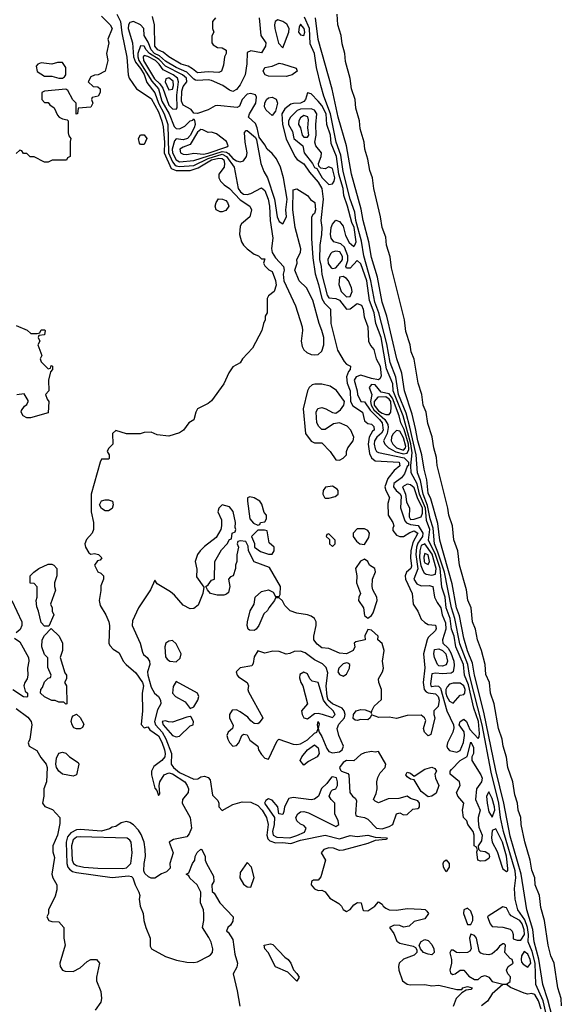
# Model space of a CAD drawing. Header units: inches. Extents: x 2789275 to 2951659, y 860290 to 1033804.
# Tile 270 of 316: x 2931629 to 2934690, y 972218 to 977759. Entities that reach past the tile are written whole.
import ezdxf

# ---------------------------------------------------------------- set-up
doc = ezdxf.new("R2010")
doc.units = ezdxf.units.IN
doc.header["$MEASUREMENT"] = 0
doc.layers.add('C9937', color=7, linetype='Continuous')

msp = doc.modelspace()

# ---------------------------------------------------------------- linework, layer by layer
at = {"layer": 'C9937', "color": 2}
for points, elevation in [([(2932090, 977778.8), (2932138.8, 977730), (2932150.4, 977710), (2932124.7, 977650), (2932130.8, 977630), (2932118, 977570), (2932124.7, 977530), (2932111.3, 977470), (2932071.6, 977448.4), (2932050, 977448), (2932030, 977438), (2932014, 977410), (2932043.6, 977383.6), (2932070, 977382), (2932082, 977370), (2932082, 977350), (2932072, 977330), (2932038, 977322), (2932034, 977310), (2932042, 977290), (2932030, 977268), (2931958, 977262), (2931954, 977230), (2931948, 977228), (2931948, 977290), (2931929.1, 977309.1), (2931900.4, 977360.4), (2931890, 977368), (2931770, 977358), (2931754, 977350), (2931754, 977310), (2931770, 977294), (2931790, 977294), (2931799.6, 977279.6), (2931823.6, 977263.6), (2931842, 977222), (2931852, 977210), (2931870, 977201), (2931896, 977196), (2931902, 977190), (2931902, 977122), (2931906, 977106), (2931918, 977090), (2931914, 977074), (2931914, 976990), (2931898, 976982), (2931892, 976968), (2931811.6, 976968.4), (2931790, 976958), (2931770, 976958), (2931710, 976988), (2931688.4, 976988.4), (2931670, 977006), (2931650, 977006), (2931642, 977022), (2931630, 977026), (2931610, 977006)], 2), ([(2932177, 977790), (2932196.9, 977750), (2932205, 977685), (2932231.9, 977548.1), (2932241, 977450), (2932246, 977430), (2932286.8, 977370), (2932370, 977315.3), (2932410, 977240.4), (2932430, 977187.7), (2932436.7, 977156.7), (2932444.1, 977070), (2932442.7, 977010), (2932482.9, 976922.9), (2932510, 976910.8), (2932590, 976911.3), (2932635, 976925), (2932710, 976970.5), (2932750, 976980.1), (2932770, 976979.2), (2932778.8, 976970), (2932783.1, 976950), (2932780.5, 976930), (2932750.5, 976889.5), (2932750.4, 976870), (2932760.4, 976850), (2932780.5, 976830), (2932810, 976810.3), (2932870, 976746), (2932926, 976710), (2932934, 976690), (2932924.7, 976650), (2932878, 976610), (2932870, 976598), (2932866.7, 976550), (2932878.4, 976510), (2932890, 976490.7), (2932910, 976470.6), (2932950, 976440.7), (2932974, 976430), (2932990, 976414), (2933010, 976414), (2933002, 976390), (2933010, 976374), (2933031.3, 976351.3), (2933050, 976342), (2933070, 976292), (2933073.7, 976266.3), (2933062, 976230), (2933030, 976206), (2933022, 976190), (2933022, 976110), (2933012, 976090), (2933012, 976070), (2933002, 976050), (2932992, 976010), (2932941, 975910), (2932884.7, 975850), (2932871.1, 975828.9), (2932830, 975806), (2932807.1, 975772.9), (2932778, 975710), (2932710, 975615.3), (2932690, 975599), (2932630.9, 975569.1), (2932621, 975550), (2932610, 975508), (2932582, 975490), (2932551.3, 975450), (2932530, 975434), (2932470, 975415.3), (2932403.1, 975423.1), (2932370, 975438), (2932330, 975435.3), (2932308.4, 975428.4), (2932230, 975428), (2932170, 975448), (2932152, 975430), (2932154, 975370), (2932130, 975346), (2932122, 975330), (2932134, 975310), (2932134, 975290), (2932130, 975286), (2932090, 975286), (2932082, 975270), (2932031.3, 975090), (2932031.3, 974990), (2932044.7, 974930), (2932044.7, 974890), (2932038, 974870), (2932006, 974834), (2931996.3, 974810), (2931999.1, 974790), (2932019.1, 974759.1), (2932030, 974750.8), (2932050, 974754.8), (2932074, 974750), (2932092, 974730), (2932082, 974718), (2932066.8, 974713.2), (2932051.3, 974690), (2932070, 974652), (2932085.4, 974645.4), (2932102, 974630), (2932102, 974610), (2932086.4, 974573.6), (2932087.1, 974547.1), (2932077.1, 974490), (2932081.7, 974461.7), (2932114.8, 974410), (2932130.8, 974370), (2932134.8, 974350), (2932131.3, 974250), (2932136.9, 974236.9), (2932156, 974216), (2932190, 974196), (2932211.8, 974150), (2932228.7, 974130), (2932283.4, 974083.4), (2932321.3, 974030), (2932326, 974010), (2932318.4, 973970), (2932320.7, 973870), (2932312.7, 973792.7), (2932330, 973774), (2932350, 973778.8), (2932362.9, 973762.9), (2932410, 973728.5), (2932430, 973692.7), (2932444.7, 973650), (2932448.9, 973630), (2932446.7, 973610), (2932430, 973589.6), (2932384.1, 973555.9), (2932370.8, 973530), (2932371, 973510), (2932390, 973434), (2932402, 973422), (2932410, 973394), (2932418, 973402), (2932414, 973450), (2932419, 973470), (2932442.7, 973510), (2932470, 973520.3), (2932490, 973514.2), (2932558.9, 973470), (2932573.1, 973450), (2932579.5, 973430), (2932577.6, 973410), (2932546.8, 973370), (2932544, 973350), (2932588.4, 973270), (2932596.3, 973210), (2932583, 973177), (2932570, 973161.2), (2932494.4, 973145.6), (2932471.3, 973130), (2932493.4, 973070), (2932474.8, 973010), (2932476, 972984), (2932456, 972964), (2932427.1, 972952.9), (2932390, 972928), (2932370, 972928), (2932354.6, 972934.6), (2932334.6, 972954.6), (2932328.9, 972968.9), (2932329.3, 973010), (2932337.2, 973050), (2932336, 973090), (2932329.4, 973130), (2932314.2, 973174.2), (2932298.9, 973198.9), (2932270, 973229), (2932250, 973241.2), (2932230, 973246), (2932199.8, 973240.2), (2932170, 973218), (2932150, 973215.3), (2932134.4, 973205.6), (2932090, 973192.6), (2931970, 973201.4), (2931950, 973199.2), (2931916.9, 973183.1), (2931898.9, 973161.1), (2931890.2, 973130), (2931894.3, 973010), (2931900.7, 972990), (2931910, 972978.3), (2931926.3, 972966.3), (2931950, 972959.2), (2932150, 972932.4), (2932241.7, 972941.7), (2932258, 972938), (2932267.3, 972930), (2932278.8, 972890), (2932301, 972850), (2932306, 972830), (2932302.8, 972810), (2932307.3, 972770), (2932324.9, 972730), (2932327.7, 972690), (2932339.1, 972650), (2932364.4, 972590), (2932364.4, 972544.4), (2932370.8, 972530), (2932450, 972486.4), (2932512.7, 972467.3), (2932570, 972456), (2932610, 972454), (2932630, 972457.3), (2932691.9, 972488.1), (2932704.1, 972495.9), (2932714, 972510), (2932716, 972530), (2932707.2, 972567.2), (2932694.8, 972594.8), (2932659, 972650), (2932666, 972690), (2932666.3, 972726.3), (2932664, 972750), (2932648, 972790), (2932648.7, 972850), (2932628, 972890), (2932587.3, 972927.3), (2932582, 972942), (2932566, 972950), (2932582, 972958), (2932602, 973010), (2932615.3, 973030), (2932618, 973050), (2932628.4, 973071.6), (2932648.4, 973091.6), (2932654, 973090), (2932674, 973050), (2932674, 973030), (2932682, 973010), (2932719.6, 972939.6), (2932722, 972910), (2932712, 972890), (2932712.7, 972852.7), (2932723.6, 972843.6), (2932756, 972790), (2932831, 972710), (2932830, 972686), (2932816.9, 972663.1), (2932802, 972650), (2932794, 972630), (2932803.6, 972623.6), (2932830, 972582), (2932839.9, 972499.9), (2932854.9, 972450), (2932852.3, 972427.7), (2932831, 972390), (2932854, 972294), (2932868.1, 972208.1)], 6), ([(2932978, 977770), (2932986.4, 977670), (2933014.9, 977630), (2933013.7, 977610), (2932990, 977572.3), (2932930, 977584.5), (2932910, 977574), (2932908.4, 977511.6), (2932899.5, 977450), (2932870, 977393.6), (2932850, 977367.3), (2932830, 977355.6), (2932810, 977362.9), (2932772.3, 977390), (2932710, 977416.8), (2932690, 977420.9), (2932630, 977416.5), (2932620, 977420), (2932610, 977424.8), (2932570, 977464.9), (2932510, 977489.9), (2932450, 977525.4), (2932415.7, 977555.7), (2932387.9, 977570), (2932368.7, 977590), (2932352.7, 977632.7), (2932331, 977670), (2932328, 977710), (2932309.5, 977730), (2932270, 977749.7), (2932250, 977744.5), (2932242.3, 977730), (2932239.7, 977710), (2932263.9, 977630), (2932270.1, 977550), (2932280.8, 977520.8), (2932310, 977484.9), (2932330, 977450.2), (2932345.7, 977405.7), (2932390, 977347), (2932411.8, 977290), (2932443.3, 977230), (2932463.9, 977170), (2932467.8, 977010), (2932490, 976959), (2932502.4, 976942.4), (2932510, 976936.6), (2932530, 976933.4), (2932610, 976939.5), (2932690, 976978.4), (2932770, 977002.2), (2932794.5, 976990), (2932837.3, 976930), (2932859.7, 976810), (2932873.1, 976790), (2932890, 976776.9), (2932910, 976775.6), (2932930, 976781.1), (2932990, 976813), (2933010, 976798), (2933029, 976750), (2933035.9, 976710), (2933040.2, 976630), (2933055.3, 976530), (2933047.6, 976472.4), (2933051.1, 976450), (2933070, 976419.6), (2933114, 976370), (2933118, 976350), (2933113.1, 976326.9), (2933116.9, 976290), (2933181.8, 976150), (2933220.2, 976030), (2933222, 976010), (2933214.5, 975950), (2933219.7, 975919.7), (2933230, 975901.3), (2933246.4, 975886.4), (2933270, 975876), (2933290, 975873.4), (2933310, 975875.8), (2933330, 975894), (2933341.7, 975930), (2933341.1, 975970), (2933331.3, 976010), (2933314.7, 976050), (2933280.5, 976180.5), (2933244.2, 976250), (2933202.4, 976290), (2933178, 976350), (2933191.4, 976388.6), (2933189.3, 976410), (2933209.7, 976450), (2933212.2, 976470), (2933181, 976590), (2933166.8, 976690), (2933170, 976802), (2933190, 976807.3), (2933250, 976770.8), (2933267.5, 976747.5), (2933290.3, 976730.3), (2933295.3, 976690), (2933290, 976669.3), (2933279.1, 976660.9), (2933272.7, 976647.3), (2933271.8, 976528.2), (2933279.1, 976419.1), (2933293.5, 976330), (2933312.5, 976270), (2933330.2, 976190), (2933344.8, 976164.8), (2933378.4, 976130), (2933380.3, 976050), (2933418.7, 975898.7), (2933456.2, 975836.2), (2933470, 975820.7), (2933492, 975810), (2933490.7, 975790), (2933481.1, 975778.9), (2933470.2, 975749.8), (2933473.7, 975713.7), (2933490.2, 975670), (2933491.4, 975610), (2933505.4, 975585.4), (2933559.5, 975550), (2933570, 975502), (2933590, 975486.4), (2933610, 975482.8), (2933622.8, 975470), (2933624.9, 975450), (2933616.3, 975443.7), (2933597.8, 975410), (2933591.7, 975370), (2933598.2, 975318.2), (2933610, 975294), (2933630, 975277), (2933766, 975270), (2933770, 975249.5), (2933738, 975222), (2933702, 975178), (2933686, 975130), (2933690.3, 975110.3), (2933712, 975070), (2933702.8, 975037.2), (2933704.6, 974970), (2933731, 974930), (2933736, 974910), (2933730, 974898), (2933730, 974884.7), (2933750, 974858.8), (2933770, 974851), (2933790, 974851.3), (2933826, 974874), (2933850, 974883.1), (2933870.1, 974870), (2933842.6, 974817.4), (2933832, 974770), (2933830.2, 974730), (2933836.1, 974683.9), (2933832, 974670), (2933806.4, 974650), (2933799.6, 974630), (2933802, 974610), (2933838.7, 974530), (2933844.4, 974470), (2933870.8, 974430), (2933890, 974386), (2933910, 974366), (2933930, 974356), (2933970, 974351), (2933973.7, 974333.7), (2933970, 974322), (2933930, 974282), (2933924, 974270), (2933903.5, 974190), (2933911, 974111), (2933901.1, 974030), (2933906.9, 973990), (2933917.1, 973977.1), (2933930, 973970.2), (2933970, 973964.6), (2933985.7, 973950), (2933990.2, 973929.8), (2933985.5, 973894.5), (2933961, 973870), (2933960.7, 973850), (2933967.3, 973830), (2933943.6, 973736.4), (2933930, 973729), (2933909, 973750), (2933902, 973770), (2933915.1, 973815.1), (2933909.2, 973830), (2933890, 973846), (2933810, 973843.5), (2933750, 973827.3), (2933710, 973833.3), (2933652.2, 973832.3), (2933610, 973848), (2933602.8, 973830), (2933590, 973819.3), (2933550, 973821.1), (2933530, 973814.7), (2933517.6, 973817.6), (2933507.3, 973827.3), (2933508.4, 973848.4), (2933522.9, 973870), (2933550, 973878), (2933574.6, 973874.6), (2933604.7, 973864.7), (2933610, 973854), (2933611.8, 973870), (2933624.4, 973895.6), (2933666.6, 973933.4), (2933667.3, 973990), (2933651.8, 974030), (2933649.5, 974050), (2933672.8, 974090), (2933677.4, 974110), (2933671.8, 974150), (2933680.9, 974210), (2933670, 974248), (2933646, 974270), (2933648, 974290), (2933610, 974324), (2933590, 974328), (2933572.7, 974292.7), (2933574, 974270), (2933522, 974258), (2933512, 974250), (2933516, 974230), (2933507.7, 974210), (2933470.2, 974189.8), (2933430, 974194.3), (2933370, 974219.6), (2933330, 974223.7), (2933304.4, 974244.4), (2933285.2, 974270), (2933285.2, 974290), (2933298, 974350), (2933298, 974370), (2933289.5, 974389.5), (2933270, 974402.7), (2933250, 974409.3), (2933190, 974419.3), (2933152.5, 974432.5), (2933122, 974462), (2933108.4, 974488.4), (2933090, 974506), (2933070, 974506), (2933064.7, 974490), (2933031.3, 974450), (2933025.4, 974434.6), (2933004, 974416), (2932974.9, 974350), (2932961.3, 974330), (2932950, 974322.7), (2932923.6, 974323.6), (2932916.2, 974330), (2932909.7, 974349.7), (2932911.6, 974370), (2932927.6, 974432.4), (2932949, 974470), (2932955.3, 974510), (2932990, 974541), (2933030, 974551.3), (2933056.9, 974536.9), (2933070, 974514), (2933090, 974514), (2933095.3, 974524.7), (2933098, 974570), (2933036.5, 974676.5), (2932950, 974708), (2932918, 974770), (2932916.4, 974796.4), (2932902, 974822), (2932870, 974826), (2932858, 974822), (2932854, 974810), (2932862, 974790), (2932851.6, 974748.4), (2932851.3, 974710), (2932844.7, 974690), (2932844.7, 974670), (2932831.3, 974630), (2932816.9, 974623.1), (2932804.7, 974610), (2932812.7, 974570), (2932804.4, 974535.6), (2932794, 974526), (2932778.5, 974521.5), (2932740.3, 974520.3), (2932704, 974530), (2932686, 974550), (2932678, 974570), (2932690, 974578), (2932710, 974604.7), (2932726, 974610), (2932728, 974710), (2932764.7, 974775.3), (2932798, 974810), (2932810, 974834), (2932822, 974838), (2932826, 974870), (2932842, 974878), (2932846, 974890), (2932842, 974902), (2932844, 974930), (2932831.8, 974991.8), (2932810, 975017.2), (2932770, 975029), (2932751, 975010), (2932744.7, 974990), (2932765.4, 974945.4), (2932766, 974910), (2932761, 974890), (2932734.8, 974845.2), (2932670, 974795.3), (2932644.7, 974770), (2932631.1, 974748.9), (2932618, 974710), (2932626.4, 974666.4), (2932624.5, 974624.5), (2932665.4, 974565.4), (2932660.7, 974530), (2932634.9, 974465.1), (2932610, 974445.2), (2932590, 974444), (2932550, 974464), (2932500.7, 974520.7), (2932478.7, 974538.7), (2932404, 974584), (2932390, 974606), (2932366, 974550), (2932298.8, 974450), (2932264.5, 974375.5), (2932262.8, 974350), (2932308.5, 974250), (2932319.9, 974199.9), (2932326.8, 974186.8), (2932347.3, 974170), (2932361, 974150), (2932362.8, 974130), (2932348.7, 974090), (2932350.3, 974069.7), (2932370, 974002.8), (2932388.7, 973968.7), (2932410.4, 973950.4), (2932422, 973930), (2932424.9, 973910), (2932404.8, 973875.2), (2932387.6, 973810), (2932393.5, 973790), (2932431, 973750), (2932453, 973713), (2932483.8, 973630), (2932482.8, 973570), (2932495.3, 973550), (2932530, 973522.5), (2932610, 973484.9), (2932633.2, 973486.8), (2932650, 973498), (2932670, 973502), (2932690, 973494), (2932702, 973482), (2932714.8, 973394.8), (2932745.4, 973365.4), (2932751.3, 973350), (2932751, 973330), (2932768.6, 973308.6), (2932830, 973342.8), (2932882, 973358), (2932930, 973354.9), (2932970, 973337.7), (2932994.7, 973310), (2933019, 973270), (2933028.4, 973230), (2933021.2, 973170), (2933027.2, 973150), (2933038, 973138), (2933070, 973126.4), (2933110, 973128.2), (2933156.4, 973123.6), (2933210, 973141.5), (2933350, 973170.6), (2933430, 973148.4), (2933490, 973167.7), (2933530, 973162), (2933589.7, 973170.3), (2933630, 973158), (2933694.8, 973154.8), (2933698, 973150), (2933690, 973146), (2933630, 973139.3), (2933590, 973122.9), (2933450, 973085.2), (2933430, 973084), (2933395.9, 973095.9), (2933370, 973098.4), (2933341, 973090), (2933326.8, 973070), (2933352, 973030), (2933325.5, 972934.5), (2933310, 972917.2), (2933283.5, 972916.5), (2933272, 972910), (2933271, 972890), (2933290, 972867.3), (2933310, 972858.8), (2933330, 972861), (2933350, 972851), (2933375.8, 972815.8), (2933425.3, 972785.3), (2933440.7, 972770), (2933450, 972751.3), (2933470, 972741), (2933490, 972751.3), (2933510, 972778), (2933530.7, 972790.7), (2933552, 972790), (2933561, 972750), (2933565.5, 972745.5), (2933590, 972744), (2933628.7, 972770), (2933650, 972794), (2933670, 972782), (2933676, 972770), (2933690, 972758.8), (2933710.4, 972750.4), (2933751.4, 972748.6), (2933810, 972756.4), (2933890, 972754), (2933911.6, 972751.6), (2933922.5, 972742.5), (2933930.8, 972730), (2933910, 972699), (2933850, 972683.7), (2933822, 972658), (2933790, 972652.7), (2933770, 972660.9), (2933736.8, 972663.2), (2933711, 972650), (2933736.4, 972616.4), (2933753.4, 972573.4), (2933770, 972562.8), (2933845.4, 972545.4), (2933858, 972538), (2933864.7, 972524.7), (2933866, 972510), (2933850, 972494), (2933790, 972472.3), (2933765.5, 972450), (2933761.6, 972430), (2933764.4, 972410), (2933785.3, 972350), (2933810, 972332.2), (2933828, 972328), (2933910, 972328.9), (2933950, 972322.6), (2933990, 972326), (2934090, 972300.5), (2934118.6, 972301.4), (2934124, 972310), (2934150, 972319.1), (2934176, 972310), (2934170, 972302), (2934142.8, 972297.2), (2934118, 972282), (2934086, 972250), (2934070, 972206)], 10), ([(2932732, 977770), (2932714, 977750), (2932714, 977710), (2932722, 977690), (2932711.6, 977668.4), (2932711.3, 977630), (2932718, 977618), (2932743.6, 977603.6), (2932770, 977602), (2932791.6, 977588.4), (2932792, 977570), (2932782, 977550), (2932776.9, 977503.1), (2932764.7, 977470), (2932750, 977462.7), (2932690, 977466.9), (2932630, 977461.3), (2932602.6, 977482.6), (2932577.2, 977497.2), (2932538, 977510), (2932470, 977549.8), (2932437.6, 977577.6), (2932407.8, 977590), (2932389.8, 977610), (2932388.3, 977730), (2932377.4, 977777.4)], 6), ([(2934601.4, 972130), (2934577, 972237), (2934535.5, 972330), (2934531.6, 972450), (2934514.3, 972514.3), (2934492.2, 972570), (2934494.6, 972610), (2934488.8, 972650), (2934473.1, 972693.1), (2934434.3, 972750), (2934418, 972810), (2934415.6, 972870), (2934423.1, 972930), (2934418, 972970), (2934353.3, 973190), (2934337, 973270), (2934326.8, 973350), (2934284.2, 973524.2), (2934234, 973790), (2934161.1, 974070), (2934153, 974130), (2934107, 974247), (2934079.6, 974390), (2934059.9, 974450), (2934020.2, 974650), (2933983.6, 974763.6), (2933964.1, 974810), (2933957.9, 974897.9), (2933941.2, 974950), (2933926.1, 975026.1), (2933901.2, 975090), (2933886.7, 975166.7), (2933869, 975210), (2933862, 975310), (2933825.7, 975465.7), (2933805, 975545), (2933762.8, 975650), (2933747.2, 975747.2), (2933716, 975830), (2933695.7, 975935.7), (2933650.6, 976110), (2933629.2, 976170), (2933606.6, 976290), (2933566.6, 976430), (2933553.5, 976513.5), (2933522.8, 976630), (2933515.4, 976675.4), (2933489.8, 976750.2), (2933450, 976906), (2933436.6, 976996.6), (2933411.5, 977070), (2933379.6, 977230), (2933341.5, 977330), (2933325.4, 977390), (2933299.7, 977490), (2933289.9, 977569.9), (2933264.4, 977624.4), (2933260.5, 977710), (2933232.9, 977772.9)], 10), ([(2934690, 971912), (2934603.4, 972243.4), (2934575.1, 972330), (2934552.5, 972472.5), (2934526, 972570), (2934518.3, 972638.3), (2934485.1, 972750), (2934452, 972950), (2934390, 973164), (2934355.3, 973350), (2934310, 973534), (2934242.6, 973862.6), (2934189.1, 974070), (2934178.8, 974138.8), (2934150, 974207), (2934130, 974279), (2934105.1, 974405.1), (2934088.2, 974450), (2934064.9, 974584.9), (2933995.1, 974830), (2933984.2, 974924.2), (2933943.6, 975063.6), (2933930, 975095.3), (2933921.7, 975170), (2933905.7, 975230), (2933894.3, 975310), (2933870, 975389.2), (2933858.7, 975458.7), (2933838.8, 975538.8), (2933796.3, 975670), (2933780.5, 975770), (2933753.3, 975850), (2933696.3, 976090), (2933669.7, 976170), (2933644.2, 976310), (2933610, 976422), (2933595.6, 976510), (2933563, 976630), (2933552.7, 976692.7), (2933497.6, 976890), (2933469.7, 977049.7), (2933422.4, 977210), (2933388, 977368), (2933310, 977648), (2933294, 977770)], 6), ([(2934680.7, 972210), (2934678.7, 972250), (2934659.6, 972310), (2934637.6, 972450), (2934619.5, 972490), (2934604.5, 972550), (2934583.6, 972690), (2934562.7, 972762.7), (2934555.6, 972830), (2934531.8, 972890), (2934529.5, 972930), (2934513.1, 972973.1), (2934502.9, 973030), (2934473.1, 973133.1), (2934453.6, 973230), (2934451.3, 973270), (2934435.6, 973310), (2934431.5, 973350), (2934416.9, 973396.9), (2934405.1, 973470), (2934378.4, 973550), (2934370, 973608), (2934351.5, 973670), (2934345.6, 973710), (2934325.6, 973770), (2934301.3, 973910), (2934279.6, 973970), (2934275.1, 974030), (2934254.7, 974074.7), (2934249.6, 974130), (2934229.6, 974210), (2934207.3, 974270), (2934195.6, 974330), (2934178.4, 974370), (2934171.3, 974450), (2934152.8, 974492.8), (2934145.6, 974550), (2934105.6, 974690), (2934095.8, 974770), (2934073, 974833), (2934066, 974910), (2934046, 974970), (2934039.7, 975010), (2933979.7, 975250), (2933975.8, 975295.8), (2933960.5, 975350), (2933950.9, 975410.9), (2933927, 975487), (2933917.4, 975550), (2933900.5, 975590), (2933894, 975650), (2933873.7, 975713.7), (2933850, 975848.7), (2933833, 975890), (2933827.8, 975930), (2933803.8, 976003.8), (2933795.8, 976070), (2933722.3, 976362.3), (2933715.3, 976424.7), (2933694.3, 976490), (2933690, 976535.3), (2933669.6, 976590), (2933661.3, 976650), (2933622.4, 976810), (2933615.8, 976870), (2933601.6, 976910), (2933590, 976975.3), (2933573, 977030), (2933569.6, 977070), (2933545.8, 977145.8), (2933541.6, 977190), (2933521, 977261), (2933518, 977310), (2933497.6, 977370), (2933490, 977428), (2933463.9, 977523.9), (2933460.5, 977570), (2933444.2, 977624.2), (2933439.6, 977670), (2933420.7, 977730), (2933416.9, 977790)], 2), ([(2931610, 976038), (2931671.6, 976011.6), (2931692.7, 975992.7), (2931727.3, 975992.7), (2931742, 975998), (2931750, 976014), (2931770, 976014), (2931772, 976010), (2931770, 975986), (2931738, 975982), (2931734, 975970), (2931742, 975950), (2931732, 975930), (2931754, 975870), (2931744.7, 975850), (2931750, 975834), (2931790, 975794), (2931802, 975798), (2931807.3, 975812.7), (2931814, 975810), (2931814, 975790), (2931802, 975778), (2931792, 975730), (2931794, 975670), (2931774, 975650), (2931783.6, 975623.6), (2931794, 975610), (2931790, 975546), (2931690, 975519), (2931670, 975519), (2931649.1, 975529.1), (2931638, 975550), (2931640.4, 975559.6), (2931656.4, 975583.6), (2931670, 975594), (2931678, 975610), (2931676.4, 975616.4), (2931654, 975654), (2931612.7, 975647.3)], 2), ([(2931584.7, 974490), (2931640.7, 974370), (2931640.7, 974350), (2931632.5, 974327.5), (2931610, 974308)], 2), ([(2931599.6, 974279.6), (2931630, 974258), (2931679.1, 974170), (2931680.5, 974150), (2931673.4, 974110), (2931674.8, 974070), (2931670.6, 974049.4), (2931658, 974030), (2931652, 974010), (2931661, 973981), (2931674, 973970), (2931674, 973950), (2931670, 973946), (2931650, 973948), (2931590, 973988)], 2), ([(2931610, 973882), (2931674.4, 973834.4), (2931694.8, 973810), (2931697.3, 973790), (2931686, 973710), (2931678, 973690), (2931682, 973670), (2931726.4, 973646.4), (2931747.5, 973607.5), (2931778.8, 973570), (2931784, 973550), (2931781, 973470), (2931764.7, 973430), (2931766, 973390), (2931758, 973350), (2931771.1, 973331.1), (2931813.7, 973313.7), (2931856, 973270), (2931854.8, 973234.8), (2931842, 973170), (2931816, 973110), (2931816.9, 973076.9), (2931824.7, 973044.7), (2931810.8, 972950), (2931816, 972930), (2931838.8, 972890), (2931838, 972862), (2931830, 972826), (2931792, 972750), (2931791.6, 972728.4), (2931782, 972710), (2931794, 972690), (2931810, 972684.7), (2931850, 972682), (2931878, 972650), (2931878, 972590), (2931886, 972550), (2931856, 972450), (2931858, 972430), (2931871, 972411), (2931885.4, 972405.4), (2931930, 972402.8), (2931970, 972424), (2932010, 972459.1), (2932030, 972470.4), (2932062, 972470), (2932078.8, 972450), (2932062, 972370), (2932062, 972350), (2932086.8, 972290), (2932090.8, 972250), (2932086, 972230), (2932054.8, 972185.2)], 2), ([(2934565.7, 972190), (2934550, 972238.4), (2934530, 972272.6), (2934510, 972279.5), (2934490, 972275.1), (2934470, 972280.5), (2934392.3, 972312.3), (2934370, 972328.7), (2934350, 972328.7), (2934290, 972277), (2934263.6, 972236.4), (2934230.3, 972209.7)], 14)]:
    msp.add_lwpolyline(points, dxfattribs=dict(at, elevation=elevation))
for points, elevation in [([(2933082, 977758), (2933067.3, 977750), (2933063.1, 977730), (2933066, 977710), (2933087, 977627), (2933110, 977602), (2933145.4, 977690), (2933147.1, 977710), (2933133.4, 977733.4), (2933110, 977749.8)], 14), ([(2933210, 977735.1), (2933202, 977718), (2933198.4, 977690), (2933210, 977673.4), (2933230, 977670.8), (2933234.2, 977690), (2933231.4, 977710)], 14), ([(2932310, 977611.6), (2932294.6, 977570), (2932293.8, 977550), (2932300.4, 977530), (2932372.7, 977412.7), (2932410.1, 977370), (2932430, 977301.7), (2932470.2, 977230), (2932499.3, 977159.3), (2932510, 977147.7), (2932530, 977146), (2932559.9, 977160.1), (2932590, 977190.4), (2932605.1, 977194.9), (2932610, 977201), (2932613.4, 977193.4), (2932616.5, 977170), (2932611, 977150), (2932590, 977107.1), (2932574, 977090), (2932550, 977084.1), (2932510, 977089.6), (2932501.7, 977078.3), (2932488.4, 977030), (2932490.2, 977010), (2932510, 976971.6), (2932530, 976958.9), (2932610, 976966.6), (2932770, 977018), (2932793.8, 977013.8), (2932805.8, 977005.8), (2932830, 976978), (2932850, 976964.5), (2932870, 976959.6), (2932890, 976964.9), (2932907.1, 976990), (2932909.8, 977010), (2932898.9, 977070), (2932895.3, 977124.7), (2932904, 977136), (2932910, 977136), (2932956.3, 977096.3), (2932963, 977083), (2932987.6, 976950), (2933004.8, 976904.8), (2933024.2, 976870), (2933063.2, 976750), (2933078.9, 976650), (2933090, 976622.8), (2933110, 976611), (2933130.9, 976649.1), (2933128.4, 976690), (2933135, 976750), (2933115.5, 976870), (2933098.6, 976930), (2933076, 976976), (2933050, 977007.3), (2933023.6, 977030), (2933010, 977056), (2932977.5, 977097.5), (2932967.3, 977150), (2932956.1, 977176.1), (2932918, 977210), (2932924, 977230), (2932958.7, 977290), (2932962.7, 977322.7), (2932956.6, 977336.6), (2932930, 977343.7), (2932910, 977339.5), (2932882.4, 977310), (2932867.1, 977272.9), (2932854.4, 977265.6), (2932743.5, 977276.5), (2932730, 977274), (2932690, 977252.3), (2932630, 977232), (2932610, 977232.7), (2932594.9, 977254.9), (2932550, 977279.2), (2932541.1, 977301.1), (2932541.9, 977358.1), (2932550, 977383.8), (2932569.7, 977410), (2932568.3, 977430), (2932545.1, 977450), (2932450, 977497.6), (2932415, 977535), (2932360.9, 977570), (2932341.2, 977590), (2932330, 977611.1)], 14), ([(2932330, 977557.7), (2932323.9, 977550), (2932326, 977530), (2932387.5, 977427.5), (2932418.6, 977398.6), (2932434.4, 977374.4), (2932470, 977278.9), (2932490, 977258.6), (2932510, 977255.5), (2932515.8, 977264.2), (2932514.5, 977334.5), (2932523, 977410), (2932518.4, 977430), (2932494.2, 977450), (2932437.5, 977477.5), (2932415.3, 977510), (2932394.7, 977530), (2932350, 977552.7)], 18), ([(2931870, 977519), (2931842, 977518), (2931810, 977509), (2931750, 977517.2), (2931732, 977510), (2931722.8, 977497.2), (2931727.3, 977467.3), (2931770, 977442), (2931810, 977441), (2931850, 977430.8), (2931870, 977431.3), (2931882, 977438), (2931888.7, 977450), (2931889.2, 977470), (2931889, 977490)], 2), ([(2933130, 977439.8), (2933030, 977442.3), (2933012.3, 977450), (2932999.6, 977470), (2933010, 977490.4), (2933050, 977497.4), (2933090, 977514.6), (2933108.2, 977511.8), (2933186, 977486), (2933192, 977470), (2933162.8, 977450), (2933150, 977446.2)], 10), ([(2932470, 977431.4), (2932453.1, 977426.9), (2932448, 977410), (2932468, 977368), (2932470, 977364.9), (2932490, 977368.5), (2932495.9, 977390), (2932493.7, 977413.7)], 22), ([(2933050, 977221.2), (2933016.2, 977250), (2933007.1, 977270), (2933008.7, 977290), (2933019.7, 977310), (2933030, 977319.5), (2933050, 977323.1), (2933072.9, 977312.9), (2933080.3, 977290), (2933070, 977244)], 10), ([(2933250, 977348.7), (2933238.4, 977310), (2933230, 977299.5), (2933211, 977290), (2933171.3, 977288.7), (2933156.3, 977283.7), (2933121.8, 977258.2), (2933105.8, 977230), (2933108.9, 977168.9), (2933128.8, 977088.8), (2933178.4, 976990), (2933191.8, 976971.8), (2933230, 976947.7), (2933260.7, 976900.7), (2933310, 976844.9), (2933330.2, 976810), (2933337.2, 976750), (2933325.3, 976630), (2933330.3, 976590), (2933329.1, 976550.9), (2933319, 976490), (2933316.5, 976410), (2933326.9, 976370), (2933330, 976326), (2933360.9, 976210), (2933370, 976194.9), (2933410, 976190.4), (2933430, 976180.3), (2933470, 976130.5), (2933490, 976132.4), (2933530, 976162.3), (2933553.1, 976153.1), (2933563.2, 976130), (2933568.1, 976088.1), (2933588.9, 976030), (2933593.7, 975950), (2933605.1, 975925.1), (2933622.4, 975902.4), (2933635.8, 975850), (2933659, 975810), (2933665.3, 975754.8), (2933659.7, 975740.3), (2933650, 975733), (2933610, 975739.4), (2933550, 975759.3), (2933523.1, 975750), (2933511.7, 975730), (2933529.2, 975670), (2933530.6, 975650), (2933550, 975611.3), (2933570, 975608.4), (2933601.8, 975561.8), (2933655.9, 975510), (2933669.4, 975490), (2933675, 975450), (2933666.8, 975433.2), (2933640.9, 975410), (2933626.7, 975390), (2933624.7, 975370), (2933630, 975344), (2933638.4, 975330), (2933650, 975323.6), (2933793.4, 975293.4), (2933818.8, 975270), (2933818, 975250), (2933810, 975245.2), (2933795.6, 975204.4), (2933778.9, 975181.1), (2933736.5, 975150), (2933733.8, 975130), (2933749.1, 975110), (2933771.4, 975091.4), (2933777.4, 975077.4), (2933772.8, 975012.8), (2933798.4, 974938.4), (2933807.5, 974927.5), (2933830, 974918.1), (2933873.5, 974913.5), (2933898.4, 974870), (2933896.9, 974850), (2933870, 974813.3), (2933863.3, 974790), (2933859.6, 974750), (2933871.2, 974668.8), (2933849, 974610), (2933865.3, 974585.3), (2933890, 974573.4), (2933934.9, 974574.9), (2933956, 974570), (2933964.9, 974510), (2933978.9, 974478.9), (2934000.5, 974450), (2934007.2, 974410), (2934025.9, 974365.9), (2934029.2, 974330), (2934010.2, 974270), (2934012.6, 974250), (2934041.6, 974221.6), (2934056.7, 974196.7), (2934073.6, 974150), (2934075.1, 974124.9), (2934070.4, 974090), (2934058.5, 974081.5), (2934010, 974077.7), (2933970, 974081.6), (2933950, 974077.2), (2933941.5, 974021.5), (2933943.7, 974010), (2933950, 974005.8), (2933970, 974010.7), (2933988, 974008), (2933998, 973998), (2934034.2, 973870), (2934071.3, 973790), (2934074, 973774), (2934068, 973750), (2934037.3, 973690), (2934034.8, 973670), (2934038.8, 973658.8), (2934050, 973646.8), (2934090, 973636.4), (2934110, 973647), (2934128.8, 973691.2), (2934134.4, 973730), (2934131, 973751), (2934104, 973790), (2934109.3, 973810), (2934130, 973822.6), (2934144.9, 973810), (2934163.8, 973763.8), (2934210, 973714.9), (2934216.3, 973723.7), (2934218.8, 973741.2), (2934212, 973810), (2934185.3, 973885.3), (2934155.6, 974015.6), (2934133.7, 974070), (2934127.7, 974130), (2934084.5, 974230), (2934074.7, 974290), (2934060.4, 974330), (2934052.2, 974390), (2934030.7, 974450), (2934025, 974510), (2934005.8, 974565.8), (2933995.8, 974670), (2933969.5, 974750), (2933931.3, 974830), (2933938.8, 974890), (2933920.6, 974940.6), (2933913.7, 975010), (2933880.9, 975090), (2933867, 975147), (2933833.8, 975210), (2933831.9, 975250), (2933838.1, 975321.9), (2933832.1, 975372.1), (2933789.3, 975530), (2933732.5, 975670), (2933729.7, 975710.3), (2933694.8, 975794.8), (2933664.9, 975970), (2933635.4, 976050), (2933624.2, 976110), (2933599.7, 976179.7), (2933583.4, 976290), (2933550, 976384.7), (2933530, 976405.1), (2933490, 976362), (2933470, 976360.9), (2933465.1, 976370), (2933476.3, 976403.7), (2933477.6, 976430), (2933459, 976479), (2933438.2, 976498.2), (2933397.2, 976510), (2933383.6, 976530), (2933379.7, 976550), (2933383, 976590), (2933391.1, 976608.9), (2933410, 976631), (2933430, 976623), (2933450, 976597.1), (2933464.3, 976544.3), (2933485.1, 976505.1), (2933510, 976483.8), (2933517, 976490), (2933523.5, 976510), (2933511.6, 976590), (2933498.8, 976618.8), (2933475.8, 976710), (2933454.1, 976770), (2933449.8, 976810), (2933426.5, 976890), (2933412.4, 976990), (2933382.5, 977062.5), (2933378.4, 977110), (2933357.8, 977170), (2933354.7, 977230), (2933330, 977276.9), (2933310, 977300.5), (2933270, 977342.7)], 14), ([(2933270, 977258.5), (2933210, 977255), (2933191, 977249), (2933154, 977210), (2933142.3, 977190), (2933143.6, 977170), (2933164.9, 977130), (2933173.7, 977090), (2933223.1, 977050), (2933231.5, 977010), (2933277.8, 976950), (2933290, 976926.7), (2933302, 976922), (2933332.9, 976870), (2933370, 976832.2), (2933390, 976836.3), (2933399.6, 976850), (2933403.1, 976870), (2933390, 976922.9), (2933370, 976931.5), (2933350, 976921), (2933324.2, 976924.2), (2933314.5, 976934.5), (2933311.1, 976950), (2933326.8, 976990), (2933328.7, 977010), (2933295.8, 977050), (2933291.1, 977070), (2933297.7, 977110), (2933296, 977170), (2933301.6, 977230), (2933289.8, 977249.8)], 18), ([(2933230, 977219.8), (2933210, 977207), (2933200.9, 977190), (2933199.6, 977170), (2933210.6, 977150), (2933219.6, 977110), (2933230, 977098.9), (2933250, 977098.9), (2933258.2, 977110), (2933252.2, 977150), (2933256.1, 977196.1), (2933252.2, 977212.2)], 22), ([(2932650, 977141.3), (2932630, 977126.2), (2932590, 977057.3), (2932550, 977042.4), (2932530.6, 977030), (2932534, 977010), (2932550, 977002), (2932570, 977000.2), (2932610, 977009.2), (2932663.5, 977003.5), (2932690, 977007.5), (2932795.8, 977044.2), (2932802.4, 977050), (2932794.5, 977074.5), (2932737.5, 977117.5), (2932710, 977126), (2932690, 977123.7), (2932660.1, 977140.1)], 18), ([(2932310, 977058), (2932304, 977064), (2932298, 977090), (2932310, 977112), (2932330, 977112), (2932344.7, 977090), (2932330, 977058)], 2), ([(2932770, 976677.2), (2932758, 976678), (2932735.3, 976690), (2932729, 976710), (2932735.3, 976730), (2932749.3, 976750.7), (2932772, 976750), (2932790, 976741), (2932798.8, 976730), (2932806.8, 976710), (2932790, 976686)], 2), ([(2933410, 976456.8), (2933389.3, 976450.7), (2933378.9, 976441.1), (2933365, 976410), (2933367, 976387), (2933383.5, 976363.5), (2933390, 976358.7), (2933410, 976363.1), (2933440.4, 976399.6), (2933446, 976410), (2933446.5, 976426.5), (2933432.6, 976452.6)], 18), ([(2933450, 976313.5), (2933430.5, 976309.5), (2933426.5, 976270), (2933439, 976230), (2933470, 976200.3), (2933490, 976201.3), (2933500.9, 976230), (2933497.6, 976250), (2933479.7, 976290), (2933470, 976303)], 18), ([(2933330, 975708.9), (2933291.5, 975708.5), (2933276.1, 975703.9), (2933259.5, 975690), (2933249.2, 975670.8), (2933224.9, 975570), (2933239.3, 975430), (2933270, 975388.2), (2933290, 975378.4), (2933330, 975378), (2933377.3, 975330), (2933410, 975282), (2933430, 975281), (2933450, 975291.3), (2933468.7, 975310), (2933469, 975330), (2933477.2, 975350), (2933506, 975390), (2933509.7, 975410), (2933493.7, 975450), (2933472.5, 975472.5), (2933430, 975489.7), (2933395.8, 975484.2), (2933350, 975454), (2933330, 975452.7), (2933312.7, 975470), (2933302.7, 975490), (2933298, 975550), (2933308.7, 975571.3), (2933330, 975576.1), (2933353.4, 975570), (2933390, 975548), (2933410, 975544.4), (2933436.4, 975563.6), (2933454.3, 975590), (2933458.4, 975610), (2933412.2, 975672.3), (2933377.3, 975697.3)], 10), ([(2933610, 975706.3), (2933596.9, 975690), (2933612.4, 975650), (2933604.2, 975610), (2933607.5, 975590), (2933623.7, 975563.7), (2933684.4, 975510), (2933701.4, 975481.4), (2933703.4, 975463.4), (2933698.3, 975430), (2933678.5, 975390), (2933684.6, 975370), (2933705.3, 975350), (2933746.8, 975326.8), (2933790, 975315.8), (2933810, 975319.3), (2933819.6, 975340.4), (2933818.3, 975370), (2933793.2, 975453.2), (2933775.6, 975490), (2933765.8, 975530), (2933729.2, 975629.2), (2933710, 975653.2), (2933663.7, 975663.7), (2933630, 975704.2)], 18), ([(2933690, 975636.7), (2933645.3, 975634.7), (2933625.9, 975610), (2933625.3, 975590), (2933630, 975582), (2933650, 975558.8), (2933670, 975545.4), (2933690, 975537.7), (2933710, 975537.1), (2933718.9, 975550), (2933721.2, 975578.8), (2933718.4, 975610), (2933710, 975624.6)], 22), ([(2933750, 975446.6), (2933730, 975426.3), (2933721.8, 975410), (2933720.2, 975390), (2933730.2, 975370), (2933751.4, 975350), (2933790, 975336.8), (2933802.4, 975350), (2933802.5, 975357.5), (2933790, 975405.7), (2933770, 975444)], 22), ([(2933810, 975144.7), (2933784.4, 975130), (2933802.3, 975090), (2933806.6, 975046.6), (2933823.5, 975010), (2933821.7, 974961.7), (2933830, 974947.1), (2933850, 974947.9), (2933890, 974960.9), (2933897.5, 974982.5), (2933896.4, 975010), (2933868.3, 975068.3), (2933850, 975124.2), (2933830, 975142.3)], 18), ([(2933390, 975134), (2933351.1, 975128.9), (2933338, 975110), (2933336, 975090), (2933344.7, 975070), (2933350, 975066), (2933370, 975066.8), (2933404.7, 975075.3), (2933422, 975090), (2933422, 975110), (2933417.2, 975117.2)], 10), ([(2932110, 974995.3), (2932090, 975008), (2932078, 975030), (2932089.1, 975050.9), (2932110, 975058), (2932130, 975058), (2932151, 975050), (2932156, 975030), (2932150, 975008.7), (2932130, 974995.3)], 6), ([(2932926, 975074), (2932912, 975068), (2932911.3, 975050), (2932926, 974950), (2932945.4, 974925.4), (2932970, 974914), (2932982, 974918), (2932986, 974930), (2933010, 974934), (2933018, 974950), (2933018, 974970), (2933005.2, 974985.2), (2932992.5, 975032.5), (2932982, 975050), (2932950, 975069)], 10), ([(2933007.3, 974887.3), (2932970, 974886), (2932934, 974850), (2932951.1, 974811.1), (2932952, 974790), (2932986, 974766), (2933030, 974751.3), (2933050, 974752), (2933062, 974770), (2933062, 974790), (2933034.6, 974814.6), (2933022, 974882)], 10), ([(2933370, 974866), (2933358, 974862), (2933354, 974850), (2933374, 974834), (2933374, 974810), (2933390, 974794), (2933406, 974810), (2933406, 974830)], 10), ([(2933530, 974894), (2933506, 974870), (2933506.8, 974850), (2933525.2, 974825.2), (2933544.7, 974810), (2933570, 974806), (2933594.9, 974845.1), (2933599.3, 974870), (2933590, 974884), (2933570, 974893.2)], 10), ([(2933910, 974808.7), (2933890, 974801), (2933881.4, 974770), (2933880.8, 974730), (2933888.1, 974688.1), (2933900, 974660), (2933906.6, 974646.6), (2933918.5, 974638.5), (2933950, 974633.8), (2933970, 974638.4), (2933974.5, 974670), (2933951.1, 974751.1)], 18), ([(2933910, 974755.6), (2933905.1, 974734.9), (2933907.4, 974710), (2933910, 974702.4), (2933930, 974693), (2933936.5, 974710), (2933930, 974747.3)], 22), ([(2931770, 974346), (2931750, 974366), (2931735.3, 974430), (2931725.2, 974454.8), (2931722, 974490), (2931728.7, 974510), (2931727.3, 974567.3), (2931710, 974586), (2931688, 974588), (2931688.9, 974628.9), (2931708.7, 974650), (2931738, 974670), (2931790, 974694.8), (2931810, 974696), (2931822, 974690), (2931838, 974670), (2931838, 974630), (2931824.7, 974590), (2931824.7, 974570), (2931831.1, 974548.9), (2931802, 974470), (2931812, 974450), (2931812, 974430), (2931822, 974410), (2931794, 974346), (2931790, 974346)], 2), ([(2933570, 974722.7), (2933548.2, 974711.8), (2933520.4, 974670), (2933528.4, 974630), (2933524.9, 974590), (2933548.5, 974530), (2933538.7, 974510), (2933536.4, 974490), (2933565.7, 974450), (2933570, 974406), (2933590, 974391), (2933610, 974406), (2933619.1, 974420.9), (2933641.6, 974490), (2933639.6, 974510), (2933618.4, 974550), (2933613.6, 974570), (2933615.6, 974610), (2933632.3, 974652.3), (2933628.7, 974670), (2933599, 974690), (2933589, 974710)], 10), ([(2931890, 973908), (2931878, 973918), (2931850, 973918), (2931830, 973928), (2931810, 973928), (2931770, 973949), (2931746, 973970), (2931748.7, 973990), (2931758.6, 974001.4), (2931770, 974032), (2931790, 974054), (2931802, 974058), (2931806, 974070), (2931787.3, 974112.7), (2931787.3, 974167.3), (2931770, 974186), (2931754, 974230), (2931755.3, 974270), (2931770, 974294), (2931806, 974334), (2931852, 974290), (2931871.1, 974251.1), (2931870.9, 974209.1), (2931858, 974170), (2931883.6, 974083.6), (2931892, 974070), (2931892, 974050), (2931882, 974030), (2931892, 974010), (2931894, 973910)], 2), ([(2932490, 974266), (2932470, 974262), (2932452, 974250), (2932446, 974230), (2932450, 974174), (2932459.6, 974159.6), (2932474, 974150), (2932510, 974144.7), (2932533.6, 974166.4), (2932538, 974190), (2932510, 974246)], 14), ([(2932970, 974206.6), (2932950, 974174), (2932944.4, 974135.6), (2932937.1, 974122.9), (2932870, 974111.2), (2932848.5, 974090), (2932853, 974070), (2932860.9, 974060.9), (2932910.8, 974030), (2932917.3, 974010), (2932914, 973990), (2932917.3, 973977.3), (2932998.8, 973830), (2932978, 973802), (2932970, 973797.2), (2932950, 973799.3), (2932930, 973813.2), (2932913.7, 973833.7), (2932870, 973864.7), (2932850, 973875.4), (2932826.3, 973873.7), (2932810.3, 973850), (2932810.3, 973830), (2932832, 973788), (2932827.7, 973770), (2932802.4, 973750), (2932795.8, 973730), (2932801.3, 973710), (2932810, 973690.8), (2932830, 973670.8), (2932850, 973674.8), (2932862.7, 973690), (2932879.5, 973730), (2932890, 973737.6), (2932910, 973735.5), (2932925.1, 973705.1), (2932970.4, 973670.4), (2932973.4, 973650), (2932990, 973624), (2933010, 973604), (2933030, 973598), (2933079, 973701), (2933089.1, 973710.9), (2933170, 973683), (2933190, 973679.3), (2933210, 973684.9), (2933250, 973707.1), (2933290, 973744.2), (2933302.7, 973750), (2933309.4, 973770), (2933306, 973790), (2933310, 973810.3), (2933316, 973796), (2933310.7, 973770), (2933314.9, 973750), (2933330, 973724.9), (2933357.9, 973657.9), (2933370, 973641.1), (2933390, 973632.4), (2933430, 973638.9), (2933445.6, 973650), (2933453.2, 973670), (2933425.5, 973730), (2933417.5, 973770), (2933426, 973794), (2933457.7, 973830), (2933461.7, 973850), (2933456.9, 973870), (2933444.8, 973884.8), (2933390, 973909.8), (2933366.5, 973930), (2933359.9, 973950), (2933355.5, 974010), (2933363.5, 974083.5), (2933354.2, 974114.2), (2933334.5, 974134.5), (2933290, 974155.8), (2933235.7, 974195.7), (2933210, 974205.6), (2933175.6, 974204.4), (2933150, 974192.7), (2933130, 974189.5), (2933090, 974203.7), (2933055.3, 974204.7), (2933010, 974194)], 14), ([(2934010, 974120.8), (2933990, 974123.1), (2933981, 974130), (2933964.8, 974170), (2933961.2, 974190), (2933964.4, 974215.6), (2933990, 974219), (2934010, 974209), (2934027.9, 974190), (2934037.5, 974150), (2934030, 974128.4)], 10), ([(2933230, 974088), (2933206.4, 974073.6), (2933205.4, 974054.6), (2933211.3, 974030), (2933222.8, 974010), (2933250.4, 973910), (2933215.5, 973870), (2933219.3, 973850), (2933230, 973830.8), (2933250, 973825.5), (2933290, 973854), (2933310, 973856), (2933331.5, 973851.5), (2933390, 973833), (2933405.1, 973850), (2933394.7, 973870), (2933360.8, 973900.8), (2933340.2, 973930), (2933310, 974029.4), (2933276.5, 974036.5), (2933262, 974050), (2933250, 974078)], 18), ([(2933470, 974139.5), (2933450, 974134), (2933426, 974110), (2933420.5, 974090), (2933423.7, 974083.7), (2933430, 974074.8), (2933450, 974065.5), (2933470, 974076), (2933486.6, 974110), (2933489, 974130), (2933477.2, 974137.2)], 14), ([(2932510, 974034), (2932492.8, 974007.2), (2932488.9, 973968.9), (2932506.8, 973950), (2932560.5, 973920.5), (2932590, 973882), (2932610, 973892), (2932632.7, 973930), (2932638, 973950), (2932630, 973968.7)], 14), ([(2934110, 974025.4), (2934070, 974025), (2934050, 974019.8), (2934035.3, 974004.7), (2934029.5, 973990.5), (2934028.5, 973970), (2934035.1, 973950), (2934050, 973923.7), (2934070, 973913), (2934110, 973957.4), (2934130, 973962.4), (2934135.1, 973970), (2934138, 973990), (2934130.6, 974010)], 18), ([(2931970, 973768.7), (2931948.9, 973768.9), (2931934.6, 973774.6), (2931924, 973790), (2931919, 973810), (2931925.2, 973834.8), (2931930, 973842), (2931948.4, 973851.6), (2931970, 973832), (2931990, 973794), (2931983.6, 973776.4)], 2), ([(2932590, 973838), (2932570, 973834), (2932490, 973806.3), (2932467.3, 973807.3), (2932450, 973814), (2932432, 973810), (2932438, 973790), (2932490, 973730.5), (2932510, 973722.8), (2932530, 973726.8), (2932590, 973786), (2932606, 973790), (2932608, 973810), (2932594.6, 973834.6)], 14), ([(2933230, 973564), (2933209.3, 973590), (2933218.4, 973610), (2933250, 973650.4), (2933290, 973679.1), (2933310, 973661), (2933314.9, 973630), (2933310, 973619.3), (2933303.8, 973610), (2933254.7, 973585.3)], 10), ([(2934224, 973024), (2934208, 973030), (2934203.1, 973076.9), (2934207.3, 973087.3), (2934202, 973102), (2934189, 973110), (2934188.7, 973170), (2934182, 973190), (2934152.3, 973230), (2934146.6, 973250), (2934128.7, 973270), (2934122, 973310), (2934129, 973350), (2934095.3, 973390), (2934088, 973410), (2934109, 973450), (2934105.2, 973470), (2934053.6, 973513.6), (2934053.2, 973530), (2934060.7, 973539.3), (2934109.6, 973590), (2934148, 973612), (2934170, 973693), (2934185.2, 973665.2), (2934183.8, 973630), (2934175.5, 973610), (2934175.5, 973590), (2934225.3, 973510), (2934233.2, 973490), (2934230, 973469.4), (2934200.7, 973430), (2934195.8, 973370), (2934221.3, 973310), (2934210.3, 973270), (2934210.3, 973250), (2934214.9, 973214.9), (2934232.2, 973170), (2934230, 973138), (2934211.3, 973110), (2934211.6, 973091.6), (2934222, 973082), (2934250, 973078.8), (2934270, 973064.7), (2934274, 973050), (2934270, 973039), (2934250, 973025.2)], 10), ([(2931930, 973502.7), (2931870, 973513.2), (2931849, 973530), (2931836, 973550), (2931832.7, 973570), (2931836.5, 973603.5), (2931850, 973630.8), (2931870, 973638), (2931890, 973632), (2931910, 973611.3), (2931958, 973578), (2931962, 973570), (2931950, 973508.7)], 2), ([(2933650, 973641.2), (2933630, 973637.2), (2933610, 973640.9), (2933570, 973634), (2933550, 973623.7), (2933510, 973588.7), (2933470, 973589.3), (2933450, 973579.3), (2933430.8, 973550), (2933435.3, 973535.3), (2933442, 973530), (2933476.9, 973516.9), (2933482, 973510), (2933487.3, 973410), (2933502.8, 973390), (2933518.9, 973378.9), (2933525.5, 973365.5), (2933519.3, 973290), (2933522.3, 973282.3), (2933530, 973276.3), (2933570.2, 973270.2), (2933590, 973260.4), (2933637.3, 973210), (2933670, 973206.4), (2933710, 973218.9), (2933729.5, 973230), (2933750, 973290.5), (2933770, 973295.5), (2933790, 973284), (2933810, 973286.8), (2933842.9, 973317.1), (2933870, 973319.1), (2933876.1, 973323.9), (2933880.9, 973330), (2933879.5, 973350), (2933870, 973362.7), (2933830, 973376), (2933810, 973389.2), (2933763.8, 973376.2), (2933704.7, 973375.3), (2933650, 973352.3), (2933630, 973361.2), (2933621.2, 973370), (2933636.2, 973403.8), (2933641.1, 973430), (2933639.6, 973470), (2933646.2, 973493.8), (2933659.1, 973520.9), (2933686.6, 973550), (2933690.9, 973570)], 14), ([(2933930, 973386), (2933890, 973415.6), (2933850, 973482), (2933830, 973486), (2933810, 973499), (2933803.7, 973510), (2933810, 973524.7), (2933830, 973518.8), (2933850, 973502), (2933910, 973540.5), (2933950, 973552), (2933966, 973546), (2933976, 973530), (2933967.5, 973512.5), (2933970.6, 973490), (2933988.5, 973450), (2933974, 973406), (2933950, 973388.7)], 10), ([(2933390, 973499), (2933384, 973496), (2933359.1, 973460.9), (2933328.2, 973431.8), (2933310.8, 973390), (2933290, 973372.7), (2933270, 973368), (2933170, 973382), (2933144.2, 973375.8), (2933119.5, 973330), (2933117, 973303), (2933110, 973286), (2933089.3, 973289.3), (2933083.6, 973330), (2933050, 973367.8), (2933030, 973374), (2933014.9, 973365.1), (2933007.9, 973350), (2933063.8, 973270), (2933062, 973230), (2933052.6, 973190), (2933057.3, 973170), (2933077.8, 973157.8), (2933150, 973155.2), (2933190, 973168.5), (2933233.1, 973186.9), (2933242.6, 973210), (2933230, 973223.5), (2933210, 973232.3), (2933189.7, 973250), (2933184.4, 973270), (2933195.1, 973290), (2933210, 973300.7), (2933230, 973302.4), (2933255.3, 973295.3), (2933410, 973218), (2933426, 973230), (2933422, 973250), (2933404.2, 973290), (2933402.9, 973350), (2933383.7, 973370), (2933372.3, 973390), (2933382.5, 973417.5), (2933390, 973426), (2933408.4, 973431.6), (2933418, 973450), (2933419, 973470), (2933413.2, 973493.2)], 14), ([(2934270, 973414), (2934257.1, 973390), (2934261.5, 973350), (2934270, 973300.7), (2934290, 973271), (2934304.4, 973310), (2934302.7, 973330), (2934290, 973377.2)], 14), ([(2934310, 973205.2), (2934290, 973195.3), (2934285, 973155.1), (2934289.2, 973130), (2934318, 973078), (2934345.5, 972990), (2934350, 972981), (2934370, 972964.9), (2934377.2, 972970), (2934377.2, 972982.8), (2934370, 973052.3), (2934348, 973130)], 14), ([(2931970, 973160.4), (2931950, 973158), (2931930, 973143.6), (2931921.6, 973110), (2931925.4, 973030), (2931932.4, 973010), (2931950, 972998.3), (2931990, 972990.3), (2932070, 972984.9), (2932210, 972982.8), (2932230, 972986), (2932255.1, 973010), (2932263.5, 973070), (2932257.4, 973130), (2932250, 973142), (2932233.8, 973153.8)], 10), ([(2932910, 973015.3), (2932870, 972959), (2932868.8, 972930), (2932890, 972894), (2932910, 972878.8), (2932930, 972878), (2932948.9, 972931.1), (2932934, 972990)], 10), ([(2934030, 972964), (2934016, 972990), (2934013.2, 973010), (2934018, 973022), (2934030, 973030.8), (2934046.8, 973010), (2934046.8, 972990)], 10), ([(2934150, 972759.7), (2934130.3, 972749.7), (2934128.2, 972730), (2934150, 972666.8), (2934170, 972666.8), (2934179.7, 972690), (2934179.7, 972710), (2934170, 972742)], 14), ([(2934350, 972766), (2934266.4, 972713.6), (2934264, 972710), (2934278.8, 972670), (2934290, 972656), (2934350, 972652.7), (2934390, 972640.2), (2934401.5, 972630), (2934407.8, 972610), (2934406.9, 972586.9), (2934430, 972578.9), (2934450, 972578.9), (2934471.6, 972610), (2934470, 972638), (2934458.6, 972670), (2934446, 972690), (2934396.1, 972716.1), (2934386.3, 972726.3), (2934370, 972760.9)], 14), ([(2934170, 972613.2), (2934161.7, 972590), (2934170.6, 972530), (2934163.4, 972516.6), (2934150.3, 972509.7), (2934107, 972507), (2934089.2, 972509.2), (2934070, 972522), (2934058, 972522), (2934052, 972508), (2934060.7, 972470), (2934060.5, 972450), (2934050.7, 972410), (2934054.4, 972394.4), (2934065.8, 972385.8), (2934082, 972390), (2934110, 972410.8), (2934129.4, 972410.6), (2934157.3, 972377.3), (2934190, 972358.3), (2934210, 972358.4), (2934230, 972374), (2934250, 972380.5), (2934271, 972370), (2934290, 972346.8), (2934350, 972330.8), (2934370, 972331.3), (2934390, 972346), (2934392.7, 972372.7), (2934378, 972390), (2934369.3, 972410), (2934379, 972430), (2934408, 972450), (2934402, 972470), (2934390, 972475.1), (2934360.4, 972510), (2934365.2, 972550), (2934357.6, 972557.6), (2934350, 972558.4), (2934330, 972544.5), (2934316.3, 972523.7), (2934290, 972501.6), (2934270, 972495.9), (2934239.8, 972499.8), (2934225.7, 972505.7), (2934216.9, 972516.9), (2934200.5, 972590), (2934190, 972605.1)], 14), ([(2933190, 972348), (2933139, 972399), (2933068.9, 972428.9), (2933028.9, 972508.9), (2933008.7, 972530), (2933006, 972550), (2933042, 972558), (2933055.3, 972555.3), (2933123, 972483), (2933141, 972470), (2933156, 972450), (2933171.1, 972411.1), (2933190, 972392), (2933202, 972370)], 6), ([(2933950, 972497.2), (2933930, 972499.3), (2933902, 972510), (2933886, 972530), (2933878, 972550), (2933890, 972572), (2933910, 972582), (2933930, 972578), (2933950, 972554.8), (2933960.5, 972530), (2933962.8, 972510)], 10), ([(2934470, 972515.1), (2934455.3, 972490), (2934452, 972470), (2934454.9, 972454.9), (2934463.2, 972443.2), (2934490, 972427.2), (2934507.1, 972450), (2934503.8, 972470), (2934490, 972499.7)], 14)]:
    msp.add_lwpolyline(points, close=True, dxfattribs=dict(at, elevation=elevation))

doc.saveas('drawing.dxf')
